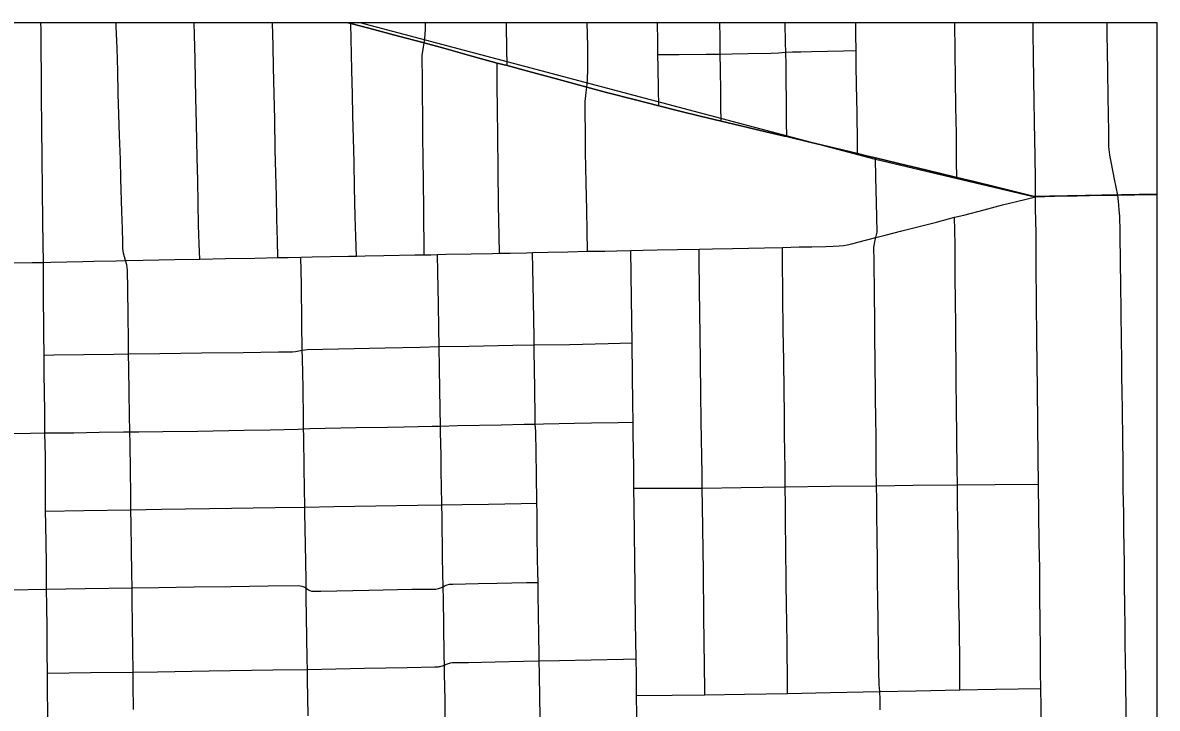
# Model space of a CAD drawing. Extents: x -59 to 82, y -3 to 49.
# Drawn here: x -9.229 to -8.279, y 34.774 to 35.348 of the extents above; entities that cross this region are included whole.
import ezdxf

# ---------------------------------------------------------------- set-up
doc = ezdxf.new("R2010")
doc.units = 0
for name, color, linetype in [('GM_X_City_Street', 7, 'Continuous'), ('GM_X_Corporation', 7, 'Continuous'), ('GM_X_County_Road', 7, 'Continuous'), ('GM_X_Rail_Line', 7, 'Continuous'), ('GM_X_State_Route', 7, 'Continuous'), ('GM_X_US_Route', 7, 'Continuous'), ('SH_Data', 7, 'Continuous')]:
    doc.layers.add(name, color=color, linetype=linetype)

msp = doc.modelspace()

# ---------------------------------------------------------------- linework, layer by layer
at = {"layer": 'GM_X_City_Street'}
msp.add_line((-8.83168, 35.31423), (-8.82329, 35.31219), dxfattribs=at)
for points in [[(-9.20773, 34.7382), (-9.20817, 34.79273), (-9.20826, 34.80317), (-9.20846, 34.82076), (-9.20868, 34.84133), (-9.20885, 34.85961), (-9.20909, 34.8735), (-9.20916, 34.87767), (-9.20926, 34.89534), (-9.20972, 34.92811), (-9.20987, 34.9389), (-9.20999, 34.98489), (-9.21044, 35.00448), (-9.21064, 35.0225), (-9.211, 35.05424), (-9.21118, 35.06972), (-9.21134, 35.08788), (-9.21176, 35.12381), (-9.21172, 35.14739), (-9.2119, 35.16324), (-9.2122, 35.18146), (-9.21248, 35.20867), (-9.21271, 35.23435), (-9.21295, 35.26101), (-9.2132, 35.28652), (-9.21339, 35.30568), (-9.21356, 35.32429), (-9.21373, 35.3426), (-9.2138, 35.34818)], [(-9.14298, 35.14895), (-9.14474, 35.15504), (-9.14507, 35.15886), (-9.14521, 35.16428), (-9.14551, 35.17556), (-9.14597, 35.18998), (-9.14677, 35.21729), (-9.14723, 35.23349), (-9.14789, 35.25354), (-9.14848, 35.27136), (-9.14899, 35.28861), (-9.14949, 35.30774), (-9.15008, 35.3267), (-9.15067, 35.34496), (-9.15075, 35.34818)], [(-9.08083, 35.15004), (-9.08127, 35.163), (-9.08175, 35.17849), (-9.0821, 35.19691), (-9.08247, 35.21591), (-9.08289, 35.23517), (-9.0835, 35.26347), (-9.08394, 35.2851), (-9.08426, 35.30051), (-9.08461, 35.31772), (-9.08516, 35.33812), (-9.08539, 35.34818)], [(-9.01533, 35.15143), (-9.01567, 35.16582), (-9.0161, 35.18363), (-9.01655, 35.20299), (-9.01701, 35.22203), (-9.01748, 35.24161), (-9.01797, 35.26693), (-9.01839, 35.28847), (-9.01891, 35.31059), (-9.01933, 35.32871), (-9.0199, 35.34818)], [(-8.94946, 35.15265), (-8.94996, 35.16912), (-8.95044, 35.18588), (-8.95112, 35.21), (-8.95154, 35.23126), (-8.95201, 35.25126), (-8.95249, 35.27029), (-8.95292, 35.28807), (-8.95334, 35.3083), (-8.95362, 35.32173), (-8.95417, 35.34759), (-8.95418, 35.34818)], [(-8.89277, 35.15371), (-8.89303, 35.19201), (-8.89328, 35.21514), (-8.89353, 35.23429), (-8.89377, 35.25272), (-8.89391, 35.26806), (-8.89414, 35.28943), (-8.89428, 35.30353), (-8.8944, 35.31598), (-8.8943, 35.32061), (-8.89289, 35.33131), (-8.89196, 35.33786), (-8.89166, 35.34352), (-8.89171, 35.34818)], [(-8.82329, 35.31219), (-8.8235, 35.327), (-8.82375, 35.3447), (-8.8238, 35.34818)], [(-8.69624, 35.27838), (-8.69645, 35.29247), (-8.69672, 35.31051), (-8.6969, 35.32145), (-8.69714, 35.33228), (-8.69733, 35.34818)], [(-8.64398, 35.26568), (-8.64416, 35.27781), (-8.64434, 35.29025), (-8.64461, 35.30911), (-8.64475, 35.32186), (-8.64492, 35.33572), (-8.64508, 35.34818)], [(-8.58889, 35.25273), (-8.58909, 35.26485), (-8.58928, 35.28226), (-8.58949, 35.30016), (-8.58964, 35.31291), (-8.58976, 35.32347), (-8.58996, 35.3312), (-8.5903, 35.34818)], [(-8.52963, 35.23859), (-8.52978, 35.24791), (-8.53014, 35.27252), (-8.53053, 35.2958), (-8.53073, 35.31219), (-8.5309, 35.32486), (-8.53106, 35.33787), (-8.5312, 35.34818)], [(-8.44657, 35.21845), (-8.44669, 35.23173), (-8.44691, 35.25529), (-8.44726, 35.27756), (-8.44756, 35.30068), (-8.44787, 35.32414), (-8.44827, 35.34818)], [(-8.3758, 34.75973), (-8.37599, 34.77537), (-8.37618, 34.79047), (-8.37633, 34.80379), (-8.3765, 34.81874), (-8.3767, 34.84942), (-8.37689, 34.86389), (-8.37711, 34.89104), (-8.37749, 34.91211), (-8.37799, 34.9615), (-8.37826, 34.98354), (-8.37895, 35.04128), (-8.37941, 35.08337), (-8.37994, 35.1448), (-8.38016, 35.17171), (-8.38056, 35.19242), (-8.38054, 35.20231), (-8.38067, 35.21701), (-8.38103, 35.23635), (-8.38151, 35.26445), (-8.38179, 35.28286), (-8.38204, 35.30003), (-8.38234, 35.3209), (-8.38258, 35.33822), (-8.38272, 35.34818)], [(-8.30441, 34.75293), (-8.30467, 34.77706), (-8.30482, 34.79017), (-8.30498, 34.80268), (-8.3051, 34.80984), (-8.30542, 34.83117), (-8.30555, 34.84287), (-8.30579, 34.85917), (-8.30603, 34.87766), (-8.3062, 34.8947), (-8.30657, 34.92286), (-8.30668, 34.93735), (-8.30707, 34.95719), (-8.30728, 34.97792), (-8.30752, 35.00071), (-8.30776, 35.02196), (-8.30803, 35.04078), (-8.30817, 35.04953), (-8.30843, 35.06589), (-8.30858, 35.08282), (-8.30889, 35.10446), (-8.30925, 35.13073), (-8.3094, 35.145), (-8.30973, 35.17329), (-8.31002, 35.18621), (-8.31048, 35.19097), (-8.31081, 35.19544), (-8.31174, 35.20379), (-8.31454, 35.21716), (-8.31694, 35.23008), (-8.31823, 35.23708), (-8.31867, 35.2401), (-8.31884, 35.24162), (-8.31906, 35.24468), (-8.31923, 35.2568), (-8.31976, 35.28574), (-8.32005, 35.30824), (-8.32047, 35.33882), (-8.3206, 35.34818)], [(-8.6969, 35.32145), (-8.67924, 35.32158), (-8.65661, 35.32176), (-8.64475, 35.32186), (-8.63487, 35.32207), (-8.62132, 35.32237), (-8.60209, 35.32263), (-8.59587, 35.32298), (-8.58976, 35.32347), (-8.58426, 35.32376), (-8.57721, 35.32385), (-8.5683, 35.32411), (-8.55489, 35.32438), (-8.5416, 35.32466), (-8.5309, 35.32486)], [(-8.82977, 35.15498), (-8.83004, 35.1692), (-8.83041, 35.19567), (-8.83077, 35.22482), (-8.83115, 35.25342), (-8.83137, 35.27562), (-8.83174, 35.29551), (-8.83168, 35.31423)], [(-8.51063, 34.77252), (-8.51078, 34.78125), (-8.51115, 34.78779), (-8.51162, 34.7935), (-8.51198, 34.80496), (-8.51222, 34.82408), (-8.51253, 34.84513), (-8.51274, 34.86656), (-8.51289, 34.87825), (-8.51305, 34.89734), (-8.51324, 34.91706), (-8.51353, 34.93625), (-8.51366, 34.94839), (-8.51379, 34.96024), (-8.51399, 34.97397), (-8.51417, 34.99241), (-8.51424, 35.00412), (-8.51441, 35.01391), (-8.51458, 35.03613), (-8.51493, 35.06432), (-8.51518, 35.08482), (-8.51531, 35.09906), (-8.51548, 35.12046), (-8.51583, 35.14892), (-8.51598, 35.15957), (-8.51521, 35.1648), (-8.51437, 35.16818), (-8.51324, 35.17266), (-8.51391, 35.19745), (-8.51444, 35.2186), (-8.51457, 35.23492)], [(-8.4439, 34.78926), (-8.44402, 34.8001), (-8.44414, 34.80999), (-8.44439, 34.842), (-8.44475, 34.86251), (-8.44501, 34.88339), (-8.44534, 34.91413), (-8.44562, 34.9321), (-8.44583, 34.94562), (-8.44601, 34.961), (-8.44619, 34.97496), (-8.44647, 34.99911), (-8.44676, 35.02819), (-8.44708, 35.04513), (-8.44722, 35.06424), (-8.44731, 35.08032), (-8.44748, 35.09493), (-8.44771, 35.11446), (-8.44785, 35.13564), (-8.44802, 35.16242), (-8.44814, 35.17393), (-8.44843, 35.18526)], [(-8.58837, 34.7861), (-8.58845, 34.79329), (-8.58879, 34.82844), (-8.58904, 34.8444), (-8.58919, 34.8613), (-8.58947, 34.8773), (-8.58979, 34.91072), (-8.58993, 34.92678), (-8.59014, 34.94364), (-8.59028, 34.95942), (-8.59043, 34.97408), (-8.59088, 35.00324), (-8.59094, 35.02024), (-8.59123, 35.04013), (-8.59158, 35.06481), (-8.59194, 35.09076), (-8.59221, 35.11868), (-8.59248, 35.15107), (-8.59263, 35.15989)], [(-8.99006, 34.76731), (-8.99049, 34.79776), (-8.9906, 34.80634), (-8.99075, 34.8147), (-8.99107, 34.83348), (-8.99139, 34.84989), (-8.99155, 34.86736), (-8.99162, 34.87441), (-8.99169, 34.88124), (-8.99224, 34.911), (-8.99272, 34.93745), (-8.99273, 34.94239), (-8.99326, 34.97465), (-8.9937, 35.00153), (-8.99381, 35.00782), (-8.99392, 35.01589), (-8.99426, 35.04235), (-8.99472, 35.06677), (-8.99484, 35.07369), (-8.9952, 35.09642), (-8.99553, 35.12873), (-8.99615, 35.15172)], [(-8.87509, 34.76598), (-8.87528, 34.78088), (-8.87567, 34.80273), (-8.8758, 34.81001), (-8.87593, 34.81804), (-8.87635, 34.8434), (-8.8767, 34.8648), (-8.87688, 34.87563), (-8.87713, 34.88667), (-8.87731, 34.90069), (-8.87775, 34.934), (-8.87792, 34.94419), (-8.8782, 34.95993), (-8.87839, 34.97158), (-8.87856, 34.9855), (-8.87896, 35.00511), (-8.87915, 35.01026), (-8.87927, 35.02443), (-8.87986, 35.05858), (-8.88009, 35.07675), (-8.88037, 35.0922), (-8.88073, 35.11232), (-8.88122, 35.13955), (-8.88148, 35.15387)], [(-8.79539, 34.75253), (-8.79585, 34.78235), (-8.79616, 34.80254), (-8.79636, 34.81342), (-8.79645, 34.81786), (-8.79664, 34.83571), (-8.79716, 34.86904), (-8.79739, 34.87927), (-8.79751, 34.88775), (-8.79768, 34.89893), (-8.79808, 34.91859), (-8.79821, 34.93771), (-8.79826, 34.94551), (-8.79859, 34.96993), (-8.79924, 35.00555), (-8.79972, 35.01185), (-8.7998, 35.01929), (-8.80031, 35.05971), (-8.8005, 35.07129), (-8.80061, 35.07825), (-8.80071, 35.08438), (-8.80096, 35.09966), (-8.80136, 35.12915), (-8.80163, 35.14231), (-8.8019, 35.15557)], [(-8.65758, 34.78496), (-8.65771, 34.78949), (-8.65796, 34.80929), (-8.65846, 34.8503), (-8.65882, 34.88838), (-8.65959, 34.9428), (-8.65982, 34.95829), (-8.65994, 34.96991), (-8.66067, 35.01412), (-8.66108, 35.03814), (-8.6615, 35.08772), (-8.66187, 35.10357), (-8.6624, 35.14818), (-8.66251, 35.15847)], [(-9.13616, 34.77274), (-9.13641, 34.79339), (-9.13653, 34.80405), (-9.1368, 34.82352), (-9.13707, 34.8431), (-9.13737, 34.86493), (-9.1375, 34.87472), (-9.13768, 34.88687), (-9.13797, 34.90669), (-9.13828, 34.92804), (-9.13846, 34.94015), (-9.13863, 34.95272), (-9.13889, 34.97313), (-9.13919, 34.99532), (-9.13932, 35.00535), (-9.13954, 35.0194), (-9.13984, 35.03839), (-9.14017, 35.05879), (-9.14036, 35.07069), (-9.14052, 35.08205), (-9.1408, 35.10281), (-9.14111, 35.125), (-9.1412, 35.14071), (-9.14191, 35.14542), (-9.14298, 35.14895)], [(-9.21118, 35.06972), (-9.20306, 35.06982), (-9.17782, 35.07015), (-9.15274, 35.07051), (-9.14036, 35.07069), (-9.11418, 35.07096), (-9.07939, 35.07149), (-9.04438, 35.07192), (-9.01492, 35.07242), (-9.00309, 35.07254), (-9.00061, 35.07272), (-8.99764, 35.07312), (-8.99484, 35.07369), (-8.9927, 35.07405), (-8.99066, 35.07427), (-8.96464, 35.07488), (-8.92542, 35.07571), (-8.89601, 35.07631), (-8.88009, 35.07675), (-8.85522, 35.07704), (-8.81835, 35.07789), (-8.80061, 35.07825), (-8.77093, 35.07865), (-8.73871, 35.0794), (-8.71853, 35.07985)], [(-9.24126, 35.00393), (-9.22241, 35.00424), (-9.21044, 35.00448), (-9.18617, 35.00468), (-9.165, 35.00504), (-9.1447, 35.00533), (-9.13932, 35.00535), (-9.13172, 35.00547), (-9.11169, 35.00575), (-9.0825, 35.006), (-9.04352, 35.00668), (-9.0217, 35.00703), (-8.99818, 35.00755), (-8.99381, 35.00782), (-8.98852, 35.0081), (-8.94973, 35.00892), (-8.9234, 35.00939), (-8.90946, 35.00967), (-8.88595, 35.01013), (-8.87915, 35.01026), (-8.86481, 35.01056), (-8.82817, 35.01133), (-8.80905, 35.01169), (-8.79972, 35.01185), (-8.79271, 35.01204), (-8.76673, 35.01253), (-8.7526, 35.0128), (-8.73016, 35.01323), (-8.71762, 35.01348)], [(-8.71703, 34.95815), (-8.68957, 34.95822), (-8.65982, 34.95829), (-8.62707, 34.95882), (-8.59028, 34.95942), (-8.55278, 34.95983), (-8.51379, 34.96024), (-8.48319, 34.96059), (-8.44601, 34.961), (-8.41439, 34.96123), (-8.37799, 34.9615)], [(-9.20987, 34.9389), (-9.17783, 34.93946), (-9.13846, 34.94015), (-9.11285, 34.94055), (-9.07266, 34.94117), (-9.01771, 34.94201), (-8.99273, 34.94239), (-8.96831, 34.94278), (-8.93326, 34.94332), (-8.89839, 34.94387), (-8.87792, 34.94419), (-8.86089, 34.94447), (-8.83895, 34.94484), (-8.81148, 34.94529), (-8.79826, 34.94551)], [(-9.24002, 34.87312), (-9.20909, 34.8735), (-9.17677, 34.87405), (-9.1375, 34.87472), (-9.11525, 34.87503), (-9.08556, 34.87545), (-9.05483, 34.87587), (-9.02345, 34.8763), (-8.9982, 34.87665), (-8.99666, 34.87642), (-8.99515, 34.87603), (-8.99369, 34.87549), (-8.99162, 34.87441), (-8.98974, 34.8729), (-8.98865, 34.87238), (-8.98712, 34.87195), (-8.98514, 34.87179), (-8.97933, 34.87192), (-8.93917, 34.87274), (-8.90297, 34.87344), (-8.88299, 34.87368), (-8.88063, 34.87418), (-8.87908, 34.87463), (-8.87688, 34.87563), (-8.87525, 34.87651), (-8.87355, 34.87723), (-8.87144, 34.87765), (-8.86879, 34.87787), (-8.84755, 34.87831), (-8.83173, 34.87863), (-8.807, 34.87909), (-8.79739, 34.87927)], [(-9.20826, 34.80317), (-9.17227, 34.80361), (-9.13653, 34.80405), (-9.11616, 34.80437), (-9.07289, 34.80506), (-9.01957, 34.8059), (-8.9906, 34.80634), (-8.96682, 34.8068), (-8.94261, 34.80728), (-8.907, 34.80798), (-8.88384, 34.80844), (-8.8811, 34.80859), (-8.88019, 34.80873), (-8.87929, 34.8089), (-8.8784, 34.80912), (-8.87752, 34.80938), (-8.8758, 34.81001), (-8.87416, 34.81074), (-8.87246, 34.81132), (-8.8707, 34.81174), (-8.86893, 34.81199), (-8.85554, 34.81225), (-8.83337, 34.81269), (-8.80946, 34.81317), (-8.79636, 34.81342), (-8.77946, 34.81379), (-8.75295, 34.81435), (-8.72571, 34.81494), (-8.71516, 34.81517)], [(-8.71478, 34.78438), (-8.68498, 34.78468), (-8.65758, 34.78496), (-8.62441, 34.78551), (-8.58837, 34.7861), (-8.55251, 34.78688), (-8.51115, 34.78779), (-8.48061, 34.78846), (-8.4439, 34.78926), (-8.41403, 34.7898), (-8.37618, 34.79047)]]:
    msp.add_lwpolyline(points, dxfattribs=at)
at = {"layer": 'GM_X_Corporation'}
msp.add_lwpolyline([(-11.06363, 33.58128), (-10.8923, 33.58537), (-10.89553, 33.32934), (-10.89316, 33.08278), (-10.77266, 33.08823), (-10.60325, 33.0942), (-10.45125, 33.09846), (-10.13784, 33.11031), (-9.95572, 33.10815), (-9.96222, 33.613), (-9.31581, 33.62619), (-9.00838, 33.63414), (-8.70912, 33.63469), (-8.70031, 33.63499), (-8.36612, 33.64648), (-8.35786, 33.18085), (-8.27858, 33.17959), (-8.27858, 35.34818), (-15.07858, 35.34818)], dxfattribs=at)
at = {"layer": 'GM_X_County_Road'}
for points in [[(-8.7563, 35.29692), (-8.75592, 35.30067), (-8.75553, 35.30912), (-8.75561, 35.31822), (-8.75578, 35.32846), (-8.75616, 35.34818)], [(-8.75586, 35.15666), (-8.7562, 35.17376), (-8.75658, 35.19104), (-8.757, 35.21387), (-8.75748, 35.23981), (-8.75765, 35.25557), (-8.75799, 35.27377), (-8.75775, 35.28219), (-8.7571, 35.28976), (-8.75658, 35.29411), (-8.7563, 35.29692)], [(-8.7197, 35.15729), (-8.70942, 35.15751), (-8.6977, 35.15775), (-8.68044, 35.15812), (-8.66251, 35.15847), (-8.65109, 35.15871), (-8.63441, 35.15904), (-8.60752, 35.15963), (-8.59263, 35.15989), (-8.57867, 35.16028), (-8.56801, 35.16046), (-8.55638, 35.16073), (-8.55016, 35.16089), (-8.54517, 35.16117), (-8.54148, 35.16163), (-8.53835, 35.16213), (-8.53456, 35.16292), (-8.52952, 35.16421), (-8.51437, 35.16818), (-8.5065, 35.17012), (-8.49263, 35.17385), (-8.46354, 35.18117), (-8.44843, 35.18526), (-8.44056, 35.18702), (-8.42376, 35.19145), (-8.40819, 35.19557), (-8.38949, 35.2001), (-8.38054, 35.20231)], [(-9.24617, 35.14685), (-9.22109, 35.14732), (-9.21172, 35.14739), (-9.20552, 35.14758), (-9.17884, 35.14811), (-9.16963, 35.14829), (-9.15082, 35.1487), (-9.14298, 35.14895), (-9.12824, 35.14926), (-9.10198, 35.14969), (-9.08083, 35.15004), (-9.05931, 35.15053), (-9.03448, 35.15094), (-9.01533, 35.15143), (-9.00677, 35.15151), (-8.99615, 35.15172), (-8.98669, 35.15191), (-8.95607, 35.15251), (-8.94946, 35.15265), (-8.94211, 35.15279), (-8.92668, 35.1531), (-8.90057, 35.1536), (-8.89277, 35.15371), (-8.88731, 35.15381), (-8.88148, 35.15387), (-8.87469, 35.15414), (-8.8533, 35.15453), (-8.8356, 35.15487), (-8.82977, 35.15498), (-8.82075, 35.15514), (-8.80695, 35.15544), (-8.8019, 35.15557), (-8.78907, 35.15584), (-8.77233, 35.15632), (-8.75586, 35.15666)], [(-8.75586, 35.15666), (-8.74143, 35.15684), (-8.73142, 35.15703), (-8.7197, 35.15729)], [(-8.71438, 34.74967), (-8.71459, 34.76758), (-8.71478, 34.78438), (-8.71499, 34.80171), (-8.71516, 34.81517), (-8.71559, 34.846), (-8.716, 34.87515), (-8.71684, 34.94276), (-8.71703, 34.95815), (-8.71723, 34.97602), (-8.71754, 35.00374), (-8.71762, 35.01348), (-8.71786, 35.02912), (-8.71818, 35.05296), (-8.71853, 35.07985), (-8.71911, 35.11743), (-8.7197, 35.15729)]]:
    msp.add_lwpolyline(points, dxfattribs=at)
at = {"layer": 'GM_X_Rail_Line'}
msp.add_lwpolyline([(-8.27858, 35.20449), (-8.38371, 35.20253), (-8.51473, 35.23353), (-8.94629, 35.34818)], dxfattribs=at)
at = {"layer": 'GM_X_State_Route'}
for p, q in [((-8.95417, 35.34759), (-8.95631, 35.34818)), ((-8.82329, 35.31219), (-8.83168, 35.31423)), ((-8.58889, 35.25273), (-8.59084, 35.25319))]:
    msp.add_line(p, q, dxfattribs=at)
for points in [[(-8.89289, 35.33131), (-8.91425, 35.33699), (-8.93919, 35.34361), (-8.95417, 35.34759)], [(-8.83168, 35.31423), (-8.85272, 35.3201), (-8.87635, 35.3267), (-8.89289, 35.33131)], [(-8.75658, 35.29411), (-8.78001, 35.30046), (-8.80603, 35.30751), (-8.82329, 35.31219)], [(-8.69624, 35.27838), (-8.71559, 35.28342), (-8.74004, 35.28978), (-8.75658, 35.29411)], [(-8.64398, 35.26568), (-8.66165, 35.26997), (-8.67966, 35.27435), (-8.69624, 35.27838)], [(-8.59084, 35.25319), (-8.60645, 35.25686), (-8.62758, 35.26183), (-8.64398, 35.26568)], [(-8.52963, 35.23859), (-8.54842, 35.24308), (-8.56955, 35.24812), (-8.58889, 35.25273)], [(-8.51457, 35.23492), (-8.52211, 35.23676), (-8.52963, 35.23859)], [(-8.44657, 35.21845), (-8.46128, 35.22201), (-8.47854, 35.2262), (-8.4952, 35.23023), (-8.51457, 35.23492)], [(-8.38054, 35.20231), (-8.39726, 35.20657), (-8.41407, 35.21062), (-8.43223, 35.215), (-8.44657, 35.21845)], [(-8.31174, 35.20379), (-8.32498, 35.20357), (-8.34577, 35.20314), (-8.36465, 35.20275), (-8.38054, 35.20231)], [(-8.27858, 35.20434), (-8.29778, 35.20403), (-8.31174, 35.20379)]]:
    msp.add_lwpolyline(points, dxfattribs=at)
at = {"layer": 'GM_X_US_Route'}
for p, q in [((-8.95631, 35.34818), (-8.95417, 35.34759)), ((-8.83168, 35.31423), (-8.82329, 35.31219)), ((-8.59084, 35.25319), (-8.58889, 35.25273))]:
    msp.add_line(p, q, dxfattribs=at)
for points in [[(-8.95417, 35.34759), (-8.93919, 35.34361), (-8.91425, 35.33699), (-8.89289, 35.33131)], [(-8.89289, 35.33131), (-8.87635, 35.3267), (-8.85272, 35.3201), (-8.83168, 35.31423)], [(-8.82329, 35.31219), (-8.80603, 35.30751), (-8.78001, 35.30046), (-8.75658, 35.29411)], [(-8.75658, 35.29411), (-8.74004, 35.28978), (-8.71559, 35.28342), (-8.69624, 35.27838)], [(-8.69624, 35.27838), (-8.67966, 35.27435), (-8.66165, 35.26997), (-8.64398, 35.26568)], [(-8.64398, 35.26568), (-8.62758, 35.26183), (-8.60645, 35.25686), (-8.59084, 35.25319)], [(-8.58889, 35.25273), (-8.56955, 35.24812), (-8.54842, 35.24308), (-8.52963, 35.23859)], [(-8.52963, 35.23859), (-8.52211, 35.23676), (-8.51457, 35.23492)], [(-8.51457, 35.23492), (-8.4952, 35.23023), (-8.47854, 35.2262), (-8.46128, 35.22201), (-8.44657, 35.21845)], [(-8.44657, 35.21845), (-8.43223, 35.215), (-8.41407, 35.21062), (-8.39726, 35.20657), (-8.38054, 35.20231)], [(-8.38054, 35.20231), (-8.36465, 35.20275), (-8.34577, 35.20314), (-8.32498, 35.20357), (-8.31174, 35.20379)], [(-8.31174, 35.20379), (-8.29778, 35.20403), (-8.27858, 35.20434)]]:
    msp.add_lwpolyline(points, dxfattribs=at)
at = {"layer": 'SH_Data'}
msp.add_lwpolyline([(-15.07858, 28.54818), (-8.27858, 28.54818), (-8.27858, 35.34818), (-15.07858, 35.34818)], close=True, dxfattribs=at)

doc.saveas('drawing.dxf')
